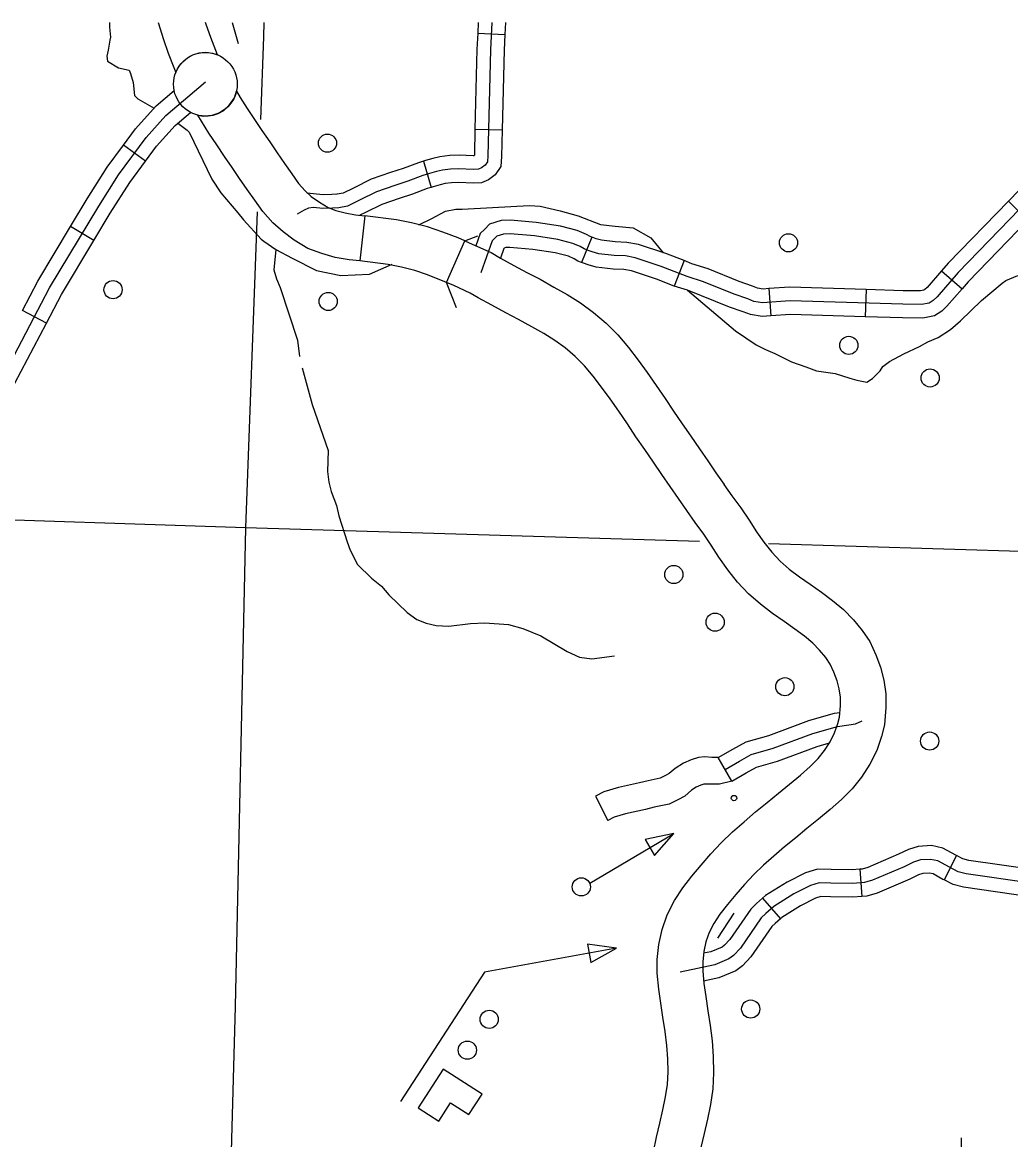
# Model space of a CAD drawing. Extents: x 653372 to 905732, y 627442 to 787275.
# Drawn here: x 859480 to 864892, y 705606 to 711727 of the extents above; entities that cross this region are included whole.
import ezdxf

# ---------------------------------------------------------------- set-up
doc = ezdxf.new("R2010")
doc.units = 0
for name, color, linetype in [('Level 10', 7, 'Continuous'), ('Level 24', 7, 'Continuous'), ('Level 32', 7, 'Continuous'), ('Level 35', 7, 'Continuous'), ('Level 37', 7, 'Continuous'), ('Level 45', 7, 'Continuous'), ('Level 46', 7, 'Continuous'), ('Level 5', 7, 'Continuous'), ('Level 56', 7, 'Continuous'), ('Level 58', 7, 'Continuous')]:
    doc.layers.add(name, color=color, linetype=linetype)

msp = doc.modelspace()

# ---------------------------------------------------------------- linework, layer by layer
at = {"layer": 'Level 10'}
for points in [[(860223.4, 711726.6), (860225.3, 711719.5), (860250.1, 711638.2), (860278.2, 711557.9), (860308.9, 711479.3), (860320.4, 711452.7), (860329.4, 711471.8), (860343.4, 711493.5), (860363.6, 711514.9), (860383.8, 711532.4), (860412.6, 711548.1), (860447.5, 711558.9), (860482.2, 711562.7), (860520.7, 711558.4), (860549.1, 711548.5)], [(860549.1, 711548.5), (860511.7, 711644.4), (860486.7, 711715.7), (860483.4, 711726.6)], [(861327.8, 710419.6), (861269.4, 710426.3), (861193.2, 710439.2), (861119, 710459.6), (861043.8, 710487.8), (860968.8, 710534.1), (860907.4, 710578.3), (860850.7, 710627.8), (860797.3, 710690.3), (860752.8, 710751.6), (860711.1, 710811), (860668.8, 710871.8), (860628.9, 710931.9), (860586.8, 710992.6), (860543.9, 711055.5), (860501.8, 711119.4), (860460.1, 711185.1), (860440, 711218.6), (860471.4, 711213.5), (860497.4, 711214.3), (860524.2, 711218.3), (860552.8, 711227.7), (860582.4, 711244.1), (860608.3, 711267.8), (860623.8, 711287), (860641.1, 711313.3), (860652, 711349.2)], [(860652, 711349.2), (860672, 711315.8), (860710.8, 711254.6), (860750.7, 711194.1), (860791.9, 711133.6), (860834.8, 711071.8), (860874.7, 711011.8), (860915.2, 710953.5), (860955.4, 710896.1), (860992.9, 710844.5), (861028.1, 710803.3), (861062.3, 710773.5), (861107, 710741.3), (861153.9, 710712.4), (861195.9, 710696.6), (861247.2, 710682.5), (861304.4, 710672.8), (861356, 710666.9), (861327.8, 710419.6)], [(861902.8, 710529.6), (861865.8, 710545.9), (861783.3, 710578.1), (861697.8, 710606.1), (861610.5, 710628.1), (861528.4, 710644.6), (861356, 710666.9)], [(861802.6, 710301.8), (861902.8, 710529.6), (861943.7, 710511.7), (862046.8, 710465.1), (862098.5, 710435), (862170.6, 710395.4), (862242.9, 710355.9), (862314.9, 710319.1), (862391, 710276.5), (862463, 710236.4), (862536.8, 710190.1), (862608.1, 710137.6), (862676.4, 710078.8), (862740.3, 710014.2), (862799.3, 709946), (862852, 709876.6), (862901.3, 709807.8), (862950.1, 709738.1), (862999.7, 709666.3), (863046.1, 709596.1), (863093.3, 709527.7), (863141, 709458.9), (863187.6, 709390.7), (863233.3, 709323.7), (863277.6, 709258.2), (863322.2, 709194.2)], [(861802.6, 710301.8), (861699.3, 710343.6), (861628.5, 710366.8), (861555.5, 710385.3), (861483.5, 710399.7), (861327.8, 710419.6)], [(863117.8, 709052.1), (863072.4, 709117.4), (863027.5, 709183.8), (862982, 709250.3), (862936, 709317.7), (862888.6, 709386.1), (862839.8, 709456.8), (862793.4, 709527), (862745.8, 709596), (862698.2, 709663.9), (862651.7, 709728.8), (862605.8, 709789.2), (862557.5, 709845), (862506.4, 709896.7), (862452.9, 709942.8), (862396.6, 709984.2), (862336.2, 710022.1), (862269.7, 710059.2), (862197.4, 710099.6), (862126.6, 710135.8), (862051, 710177.2), (861976, 710218.3), (861932.7, 710243.5), (861842.3, 710284.3), (861802.6, 710301.8)], [(863322.1, 709194.3), (863365.4, 709132.1), (863413.9, 709067.9), (863460.1, 708999.1), (863499.9, 708935.6), (863541.2, 708878.2), (863584.1, 708823.9), (863629.8, 708775.8), (863679.9, 708731.9), (863735.1, 708688.9), (863793.3, 708648.3), (863855.7, 708605), (863916.6, 708559.5), (863976.7, 708509.7), (864031.4, 708454.1), (864079.1, 708395.9), (864121, 708334.7), (864154.4, 708262.5), (864179.3, 708194.7), (864197.9, 708123.7), (864208.1, 708048.5), (864208.9, 707973.5), (864201.3, 707878.8), (864184.4, 707814.3), (864158.2, 707738.1), (864120.6, 707662.4), (864075.4, 707592.6), (864023.5, 707528), (863964.7, 707468.5), (863903, 707414.1), (863839.8, 707360.9), (863776.4, 707309.7), (863715.1, 707260), (863654.3, 707210.1), (863594.6, 707159.7), (863537.8, 707109.3), (863484.8, 707057.8), (863434.6, 707004.3), (863386.5, 706949.4), (863341, 706894.1), (863299.7, 706840.4), (863265.8, 706789.6), (863240.5, 706740.2), (863222.7, 706689.4), (863211.2, 706636.1), (863205.6, 706581), (863205.7, 706530.3), (863212.6, 706460.9), (863222.9, 706389.4), (863234.3, 706312), (863245.9, 706231.6), (863256.8, 706147.6), (863263.6, 706060.7), (863265.2, 705972.6), (863260.3, 705883.6), (863247.4, 705798.1), (863231.3, 705717.6), (863213.6, 705639.5), (863195.6, 705563.7)], [(862935.3, 705540.2), (862953, 705619.6), (862971.1, 705695.8), (862987.8, 705769.6), (863002.2, 705841.1), (863012.4, 705909.1), (863016.2, 705977.3), (863014.9, 706048.7), (863009.1, 706121.9), (862999.3, 706197.8), (862987.9, 706276.2), (862976.6, 706353.5), (862965.4, 706430.9), (862956.8, 706517.8), (862956.7, 706593.3), (862964.9, 706675.1), (862982.7, 706757.2), (863011.3, 706838.5), (863050.7, 706915.6), (863097.2, 706985.4), (863146.2, 707049.1), (863196.8, 707110.6), (863250.3, 707171.6), (863307.2, 707232.3), (863368.3, 707291.7), (863431.7, 707347.9), (863494.9, 707401.3), (863557.8, 707453), (863619.9, 707503.2), (863681.4, 707552.9), (863740.5, 707602.6), (863793.6, 707649.6), (863837.5, 707693.9), (863873.4, 707738.6), (863904, 707785.8), (863928.1, 707834.3), (863946, 707886.4), (863954.9, 707920.5), (863959.8, 707982.2), (863959.4, 708030.5), (863953.3, 708075.2), (863941.5, 708120.1), (863924.3, 708167.1), (863903.9, 708211.1), (863879.7, 708246.5), (863846, 708287.7), (863808.2, 708326.1), (863762.7, 708363.8), (863710.2, 708403), (863651.2, 708443.9), (863587.3, 708488.5), (863521.3, 708539.9), (863457.2, 708596.1), (863395.8, 708660.8), (863342.4, 708728.3), (863293.2, 708796.7), (863251.4, 708863.5), (863211.1, 708923.3), (863163.8, 708986), (863117.8, 709052)]]:
    msp.add_lwpolyline(points, dxfattribs=at)
at = {"layer": 'Level 24'}
msp.add_circle((860482, 711387.7), 174.2, dxfattribs=at)
at = {"layer": 'Level 32'}
for p, q in [((861973.4, 711668.2), (862122.5, 711660.4)), ((861958.4, 711140.6), (862107.7, 711137)), ((860154.3, 710965.4), (860034.1, 711054)), ((861676.2, 710965.8), (861718.6, 710822.6)), ((864879.5, 710746.9), (864986.7, 710642.9)), ((859871.6, 710531), (859743.5, 710607.9)), ((862597.6, 710549.6), (862542.5, 710410.8)), ((863103.3, 710421.1), (863049.1, 710282)), ((864512.8, 710364.6), (864625.5, 710266.5)), ((863567.9, 710268.1), (863578.7, 710119.1)), ((864100.9, 710263.1), (864096.1, 710113.8)), ((859612, 710078.9), (859479.8, 710148.4)), ((864594.8, 707162), (864527, 707028.9)), ((864065.1, 707086.9), (864076.2, 706938)), ((863533.6, 706929.1), (863630.9, 706815.7))]:
    msp.add_line(p, q, dxfattribs=at)
for points in [[(862051.2, 711726.6), (862043.4, 711576.2), (862029.7, 710996), (862026.7, 710962.6), (862014, 710943.8), (861994.4, 710929.1), (861977, 710921.6), (861948.6, 710920.3), (861870.8, 710923.6), (861825.3, 710922.9), (861780.6, 710917.1), (861748, 710908.7), (861709.3, 710897.7), (861672.5, 710886.8), (861590.6, 710855.7), (861520.2, 710832.4), (861419, 710797.9), (861325.6, 710752), (861261, 710719.4), (861213.2, 710710.7), (861178.7, 710708.6), (861125, 710707.2), (861073.6, 710712.7), (861047.2, 710708.4), (861023.6, 710697.9), (860984.8, 710675.9)], [(861976.4, 711726.6), (861973.4, 711668.2)], [(862126, 711726.6), (862122.5, 711660.4)], [(861973.4, 711668.2), (861968.7, 711579), (861958.4, 711140.6)], [(862122.5, 711660.4), (862118, 711573.4), (862107.7, 711137)], [(859303.9, 709653.4), (859629.3, 710272.3), (859897.8, 710719.8), (860006.5, 710890.7), (860157.3, 711095.2), (860264.7, 711215.5), (860482.4, 711399.9)], [(860034.1, 711054), (860099.2, 711142.4), (860212.5, 711269.2), (860311.3, 711352.9)], [(860154.3, 710965.4), (860215.3, 711048.1), (860317, 711161.9), (860401.2, 711233.3)], [(861958.4, 711140.6), (861955.1, 711000.2), (861954.7, 710995.3), (861948.6, 710995.1), (861871.8, 710998.3), (861819.9, 710997.5), (861766.4, 710990.5), (861728.5, 710980.8), (861688.4, 710969.4), (861676.2, 710965.8)], [(862107.7, 711137), (862104.3, 710991.7), (862099.4, 710936.9), (862068.9, 710891.5), (862032.1, 710864.1), (861994.1, 710847.5), (861948.6, 710845.6), (861869.8, 710848.9), (861830.7, 710848.3), (861794.7, 710843.6), (861767.5, 710836.6), (861730.1, 710826), (861718.6, 710822.6)], [(865174.4, 711128.7), (865148.1, 711043.4), (865108.7, 710983.2), (864879.5, 710746.9)], [(859743.5, 710607.9), (859834.2, 710759), (859944.9, 710932.9), (860034.1, 711054)], [(859871.6, 710531), (859961.3, 710680.5), (860068.2, 710848.4), (860154.3, 710965.4)], [(861676.2, 710965.8), (861648.6, 710957.6), (861565.7, 710926.1), (861496.4, 710903.2), (861390.4, 710867), (861292.4, 710818.9), (861237, 710791), (861204.2, 710785), (861202.7, 710784.9)], [(865167.3, 710936.3), (864604.7, 710356.4), (864488.6, 710223.1), (864467.8, 710203.5), (864445.8, 710189.1), (864404.4, 710181), (864301.3, 710181.9), (863685, 710201.7), (863533.7, 710190.7), (863486.3, 710198.2), (863452.3, 710211.3), (863378.2, 710236.7), (863209.2, 710305.4), (863121.3, 710334), (862978.2, 710389.7), (862834.9, 710437.4), (862782.6, 710446.9), (862720.9, 710449.7), (862637.2, 710459.2), (862599.8, 710469.7), (862578.1, 710477.1), (862555.6, 710486), (862535.2, 710498.5), (862494.2, 710515.9), (862411.8, 710536.5), (862283.9, 710556.4), (862151.7, 710568.3), (862114.3, 710566.8), (862078.3, 710555.4), (862051.9, 710528.9), (861989.8, 710354.3)], [(861202.7, 710784.9), (861175.4, 710783.3), (861128, 710781.9), (861036.9, 710791.7)], [(861718.6, 710822.6), (861696.4, 710816), (861615.6, 710785.3), (861543.9, 710761.7), (861447.7, 710728.8), (861358.9, 710685.1), (861328.8, 710670)], [(864879.5, 710746.9), (864549.7, 710407), (864512.8, 710364.6)], [(859479.8, 710148.4), (859564.2, 710308.9), (859743.5, 710607.9)], [(862011.7, 710594.3), (861987.2, 710569.7), (861963.4, 710502.8)], [(862597.6, 710549.6), (862589.2, 710553), (862569.5, 710565.1), (862518, 710586.9), (862426.7, 710609.8), (862293, 710630.5), (862153.6, 710643.1), (862101.3, 710641), (862038.2, 710621.1), (862011.7, 710594.3)], [(864986.7, 710642.9), (864659.7, 710305.9), (864625.5, 710266.5)], [(863103.3, 710421.1), (863003.6, 710460), (862853.4, 710509.9), (862790.9, 710521.2), (862726.8, 710524.1), (862651.7, 710532.7), (862621.9, 710541.1), (862603.8, 710547.2), (862597.6, 710549.6)], [(859612, 710078.9), (859694.4, 710235.7), (859871.6, 710531)], [(862117.6, 710489.1), (862116.7, 710488.1), (862097.9, 710435.4)], [(862542.5, 710410.8), (862522, 710419), (862500.8, 710432), (862470.4, 710444.9), (862397, 710463.2), (862274.8, 710482.2), (862149.9, 710493.5), (862127.3, 710492.6), (862118.3, 710489.7), (862117.6, 710489.1)], [(863049.1, 710282), (862952.9, 710319.5), (862816.4, 710364.9), (862774.2, 710372.5), (862715, 710375.2), (862622.8, 710385.6), (862577.7, 710398.4), (862552.4, 710406.9), (862542.5, 710410.8)], [(863567.9, 710268.1), (863536.8, 710265.8), (863505.8, 710270.7), (863477.9, 710281.5), (863404.4, 710306.7), (863234.8, 710375.5), (863146.4, 710404.3), (863103.3, 710421.1)], [(864512.8, 710364.6), (864434.7, 710274.9), (864421.4, 710262.4), (864417.2, 710259.6), (864397.5, 710255.7), (864302.8, 710256.6), (864100.9, 710263.1)], [(863578.7, 710119.1), (863530.5, 710115.6), (863466.9, 710125.6), (863426.7, 710141.1), (863352, 710166.7), (863122.6, 710259.9), (863049.1, 710282)], [(864100.9, 710263.1), (863683.5, 710276.4), (863567.9, 710268.1)], [(864625.5, 710266.5), (864542.5, 710171.3), (864514.2, 710144.6), (864474.4, 710118.6), (864411.4, 710106.3), (864299.7, 710107.3), (864096.1, 710113.8)], [(864096.1, 710113.8), (863686.5, 710126.9), (863578.7, 710119.1)], [(859366.4, 709612.2), (859369.6, 709617.9), (859612, 710078.9)], [(864594.8, 707162), (864591.4, 707163.8), (864520.4, 707203.4), (864458.9, 707216.7), (864385.1, 707212), (864332.6, 707196.1), (864277.3, 707169.1), (864110.5, 707097.3), (864078.4, 707087.9), (864065.1, 707086.9)], [(865004.6, 707011), (864648, 707062.2), (864603.8, 707073.6), (864556.2, 707097.9), (864493.7, 707132.7), (864453.2, 707141.5), (864398.5, 707138), (864360, 707126.4), (864308.4, 707101.2), (864135.9, 707026.9), (864091.8, 707014), (864026, 707009.1), (863906.7, 707011), (863843.2, 707012.8), (863795.8, 706998.9), (863704.2, 706952), (863594.2, 706882.6), (863551.2, 706845.7), (863526.3, 706821), (863411.6, 706654.8), (863374.1, 706614.6), (863348.9, 706596), (863271.7, 706563.4), (863081.3, 706524.1)], [(865059.3, 707082.7), (865012.1, 707085.4), (864662.7, 707135.5), (864630.5, 707143.8), (864594.8, 707162)], [(864065.1, 707086.9), (864023.8, 707083.8), (863908.4, 707085.7), (863833.6, 707087.8), (863768, 707068.6), (863667.2, 707016.9), (863549.7, 706942.9), (863533.6, 706929.1)], [(864527, 707028.9), (864521.1, 707032), (864467, 707062.1), (864447.6, 707066.3), (864411.8, 707064), (864387.4, 707056.7), (864339.6, 707033.3), (864161.2, 706956.6), (864105.2, 706940.1), (864076.2, 706938)], [(865101.1, 706939), (865081.1, 706931.8), (864997.1, 706936.7), (864633.3, 706988.8), (864577.2, 707003.4), (864527, 707028.9)], [(863533.6, 706929.1), (863500.4, 706900.6), (863468.8, 706869.1), (863353.2, 706701.7), (863324.2, 706670.6), (863311.7, 706661.4), (863249.4, 706635), (863210.3, 706626.9)], [(864076.2, 706938), (864028.2, 706934.4), (863905.1, 706936.3), (863852.9, 706937.8), (863823.6, 706929.2), (863741.2, 706887), (863638.6, 706822.4), (863630.9, 706815.7)], [(863630.9, 706815.7), (863601.9, 706790.8), (863583.8, 706772.9), (863470, 706607.9), (863424, 706558.5), (863386.1, 706530.6), (863294, 706491.7), (863210.6, 706474.5)]]:
    msp.add_lwpolyline(points, dxfattribs=at)
at = {"layer": 'Level 35'}
for points in [[(859956.5, 711726.6), (859957.8, 711699.8), (859963.3, 711644.9), (859958.1, 711628.5), (859949.9, 711573.6), (859941.8, 711540.6), (859946.3, 711514), (860007, 711477.8), (860065.6, 711464.7), (860072.2, 711446), (860087, 711396.3), (860093.8, 711326.4), (860112.1, 711307.2), (860150.4, 711285), (860201.3, 711256.6)], [(860331.1, 711173.9), (860381.5, 711136.4), (860393.3, 711124.5)], [(860393.3, 711124.5), (860517.1, 710867), (860566.7, 710792.5), (860660.3, 710684), (860690.6, 710644.7), (860787.8, 710538.8), (860802.5, 710528.5), (860867.5, 710482.4), (860956.9, 710434.4), (861091.1, 710367.7), (861223, 710339.4), (861380.3, 710347.1), (861504.1, 710401.2)], [(861887.9, 710703.8), (862188, 710719.2), (862257.7, 710723.3), (862316.2, 710719.6), (862424.8, 710694.2), (862523.1, 710667.1), (862645.2, 710619), (862725.9, 710610.6), (862824.8, 710601.4), (862920.7, 710546.4), (862989.1, 710464.8)], [(861651.6, 710617.7), (861722.5, 710651.7), (861797.4, 710692.9), (861854.3, 710702.4), (861887.9, 710703.8)], [(860867.5, 710482.4), (860856.4, 710370.7), (860871.1, 710321.7), (860892.3, 710273.7), (860987.2, 709984.8), (860997.5, 709896.4)], [(863122.6, 710259.9), (863384.4, 710037), (863497.4, 709960.4), (863549, 709934.5), (863600, 709911.7), (863691, 709866.6), (863769.6, 709839.1), (863828.7, 709818.5), (863931, 709803), (864011.9, 709778.3), (864050, 709767), (864104.2, 709756.1), (864136.2, 709776.1), (864176.5, 709818.1), (864191.3, 709841.9), (864228.9, 709869), (864307.7, 709910.9), (864392.5, 709950.6), (864438.7, 709977.2), (864495.3, 709999.8), (864562.9, 710043.3), (864616.6, 710090.7), (864731.6, 710202.6), (864844.6, 710298.3), (864865.3, 710311.9), (864930.4, 710339.3)], [(861011.9, 709834.3), (861067.1, 709633.4), (861154.5, 709380.5), (861151.7, 709266.9), (861157.7, 709207.9), (861171.8, 709156.8), (861200.4, 709079.5), (861213.4, 709022.4), (861258.9, 708880), (861275.1, 708835.9), (861314.6, 708756.4), (861392.1, 708681.3), (861447.1, 708637.5), (861487.2, 708591), (861586.2, 708494.6), (861640.3, 708454.8), (861690.8, 708435), (861745.4, 708423.1), (861816, 708418.9), (861934.8, 708432.9), (862011.6, 708436.7), (862141.9, 708428.5), (862221.2, 708406.3), (862319.2, 708366.7), (862463.2, 708279.6), (862530.4, 708249.5), (862599, 708240.4), (862721.8, 708257.3)], [(864620.7, 705615.4), (864619.7, 705494.7)]]:
    msp.add_lwpolyline(points, dxfattribs=at)
at = {"layer": 'Level 37'}
for points in [[(861902.8, 710529.6), (861973.3, 710557)], [(861856.7, 710162.6), (861802.6, 710301.8)]]:
    msp.add_lwpolyline(points, dxfattribs=at)
at = {"layer": 'Level 45'}
msp.add_line((863365.8, 707569.7), (863290.5, 707698.6), dxfattribs=at)
for points in [[(863290.5, 707698.6), (863370.4, 707745.3), (863443, 707784.7), (863567.3, 707820.9), (863786, 707902.1), (863792.5, 707904)], [(863792.5, 707904), (863927.8, 707942.3), (863957, 707946.8)], [(863328.2, 707634.2), (863407, 707680.2), (863471.6, 707715.2), (863590.8, 707750), (863809.2, 707831.1), (863943.8, 707869.2), (864006.3, 707878.8), (864042.1, 707884.1), (864078.1, 707899.6)], [(863833.2, 707760.2), (863899.6, 707779.1)], [(863365.8, 707569.7), (863443.7, 707615.1), (863500.1, 707645.8), (863614.3, 707679), (863832.4, 707760), (863833.2, 707760.2)]]:
    msp.add_lwpolyline(points, dxfattribs=at)
at = {"layer": 'Level 46'}
for points in [[(863290.5, 707698.6), (863256.3, 707699.7), (863218.1, 707703.2), (863181.9, 707700.3), (863142.2, 707687), (863100.3, 707669.1), (863054.2, 707639.7), (863022.6, 707612.1), (863001.4, 707600.9), (862972.1, 707586.3), (862906.1, 707572.4), (862858.8, 707560.9), (862745.2, 707535.7), (862664.3, 707510.8), (862618.5, 707487.3), (862686.6, 707354.4)], [(863365.8, 707569.7), (863296.6, 707553.5), (863221.8, 707553.7), (863212.1, 707552.9), (863195.4, 707547.3), (863170.3, 707536.6), (863143.9, 707519.7), (863107.7, 707488.2), (863069.5, 707468), (863021.5, 707444.1), (862939.1, 707426.7), (862892.5, 707415.4), (862783.5, 707391.2), (862720.7, 707371.9), (862686.6, 707354.4)]]:
    msp.add_lwpolyline(points, dxfattribs=at)
at = {"layer": 'Level 5'}
for points in [[(860801.6, 711726.6), (860800.2, 711646.8), (860783.6, 711194.1)], [(860765.1, 710689), (860701.8, 708958.1)], [(860701.8, 708958.1), (858939, 709016.1)], [(860701.8, 708958.1), (860646, 706335.5), (860571.4, 703693.2)], [(863187.6, 708882.4), (860701.8, 708958.1)], [(865966.5, 708797.7), (863566.5, 708870.8)]]:
    msp.add_lwpolyline(points, dxfattribs=at)
at = {"layer": 'Level 56'}
for points in [[(860629, 711726.6), (860662.1, 711610.2)], [(862587.5, 707011.7), (863047.7, 707283.5)], [(863375.3, 706846.4), (863286.7, 706709.8)], [(862732.9, 706654.2), (862010, 706523.5), (861550.4, 705814.3)]]:
    msp.add_lwpolyline(points, dxfattribs=at)
for points in [[(862890.7, 707249.8), (862942.4, 707162.3), (863047.7, 707283.5)], [(862573.9, 706677.1), (862592, 706577.2), (862732.9, 706654.2)]]:
    msp.add_lwpolyline(points, close=True, dxfattribs=at)
for centre, radius in [((861150.6, 711064.8), 49.8), ((863675.2, 710519), 49.8), ((859976.6, 710262), 49.8), ((861154.8, 710197.7), 49.8), ((864005.7, 709957), 49.8), ((864450.8, 709778.6), 49.8), ((863047.4, 708701.8), 49.8), ((863273.4, 708440.8), 49.8), ((863655.6, 708087.2), 49.8), ((864448.6, 707789.4), 49.8), ((863376.9, 707477.3), 14.9), ((862541.1, 706990.7), 49.8), ((863468.5, 706321.5), 49.8), ((862036.4, 706265.2), 49.8), ((861916.7, 706096.4), 49.8)]:
    msp.add_circle(centre, radius, dxfattribs=at)
at = {"layer": 'Level 58'}
msp.add_lwpolyline([(861784.6, 705992.9), (861647.8, 705780.2), (861760, 705708), (861824.7, 705808.6), (861925.2, 705744), (861997.3, 705856.1)], close=True, dxfattribs=at)

doc.saveas('drawing.dxf')
